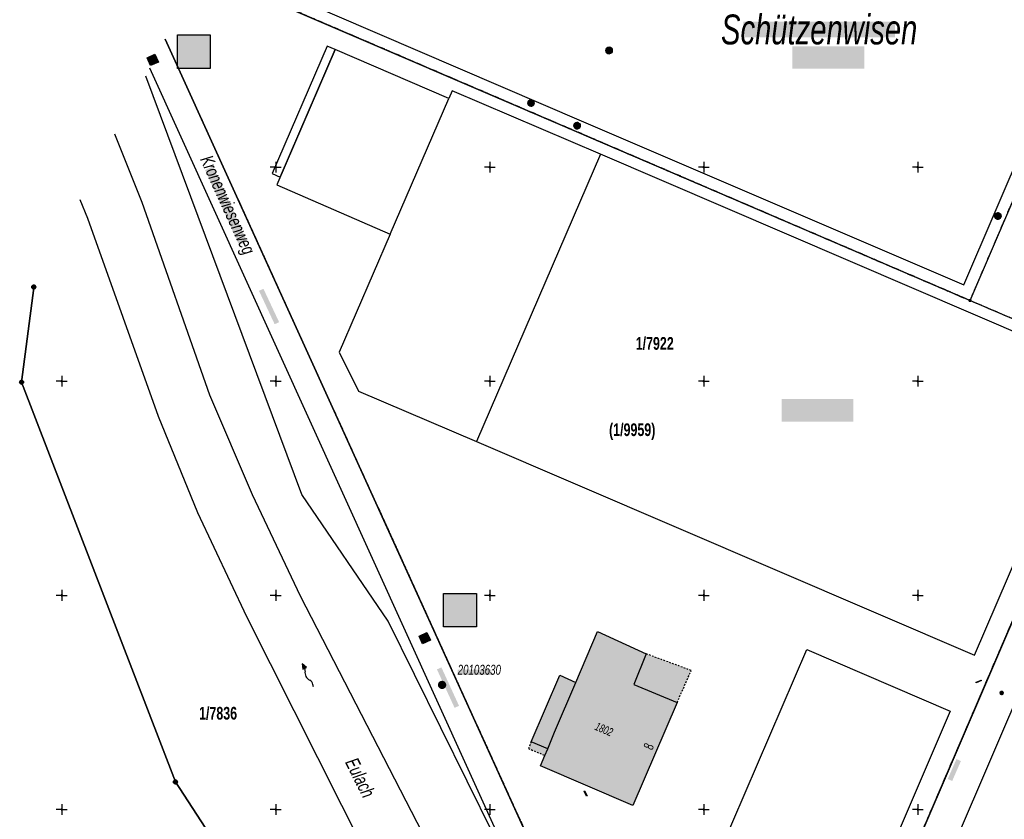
# Model space of a CAD drawing. Header units: metres. Extents: x 2695560 to 2696939, y 1260491 to 1262050.
# Tile 902 of 1005: x 2696071 to 2696186, y 1261874 to 1261967. Entities that reach past the tile are written whole.
import ezdxf

# ---------------------------------------------------------------- set-up
doc = ezdxf.new("R2010")
doc.units = ezdxf.units.M
for name, pattern in [('AUSGEZOGEN', [0]), ('STRICHLINIE_S4', [0.66, 0.5, -0.16]), ('VERDECKT2_S2', [0.36, 0.2, -0.16])]:
    doc.linetypes.add(name, pattern=pattern)
for name, color, linetype in [('XR$1$AV_Flurnamen', 7, 'AUSGEZOGEN'), ('XR$1$AV_Flächen (EO)', 7, 'AUSGEZOGEN'), ('XR$1$AV_Gebäudeflächen (BB)', 7, 'AUSGEZOGEN'), ('XR$1$AV_Gebäudeflächen (EO)', 7, 'AUSGEZOGEN'), ('XR$1$AV_Grenzpunkte', 7, 'AUSGEZOGEN'), ('XR$1$AV_Grundstück-Nr.', 7, 'AUSGEZOGEN'), ('XR$1$AV_Haus-Nr.', 7, 'AUSGEZOGEN'), ('XR$1$AV_Koordinatennetzpunkte', 7, 'AUSGEZOGEN'), ('XR$1$AV_Lagefixpunkt-Nr.', 7, 'AUSGEZOGEN'), ('XR$1$AV_Lagefixpunkte', 7, 'AUSGEZOGEN'), ('XR$1$AV_Linien (BB)', 7, 'AUSGEZOGEN'), ('XR$1$AV_Linien (EO)', 7, 'AUSGEZOGEN'), ('XR$1$AV_Objektnamen (BB)', 7, 'AUSGEZOGEN'), ('XR$1$AV_Selbst. und dauerne Rechte', 7, 'AUSGEZOGEN'), ('XR$1$AV_Strassennamen', 7, 'AUSGEZOGEN'), ('XR$1$AV_Symbole (BB)', 7, 'AUSGEZOGEN'), ('XR$1$AV_Versicherung-Nr.', 7, 'AUSGEZOGEN'), ('XR$1$AV_Waldflächen', 7, 'AUSGEZOGEN'), ('XR$1$AW_LK_Schachtdeckel', 24, 'AUSGEZOGEN'), ('XR$1$EW_LK_Knoten', 1, 'AUSGEZOGEN'), ('XR$1$GA_LK_Rohrleitungsteil', 32, 'AUSGEZOGEN'), ('XR$1$Liegenschaftsgrenzen', 7, 'AUSGEZOGEN'), ('XR$1$PFAV', 255, 'AUSGEZOGEN'), ('XR$1$PFAW', 255, 'AUSGEZOGEN'), ('XR$1$PFEW', 255, 'AUSGEZOGEN'), ('XR$1$PFWA', 255, 'AUSGEZOGEN'), ('XR$1$RP_Abstandslinie', 7, 'AUSGEZOGEN'), ('XR$1$WA_LK_Absperrarmatur', 171, 'AUSGEZOGEN'), ('XR$1$WA_LK_Rohrleitungsteil', 171, 'AUSGEZOGEN')]:
    doc.layers.add(name, color=color, linetype=linetype)
doc.styles.add('ARIAL', font='arial.ttf')

# ---------------------------------------------------------------- blocks, each defined once
blk = doc.blocks.new('COMPLEXOBJECT_1472')
at = {"layer": 'XR$1$AV_Waldflächen', "transparency": 33554687}
h = blk.add_hatch(dxfattribs=at)
h.set_pattern_fill('MUSTER', scale=15000, style=0, pattern_type=2)
h.set_pattern_definition([(0, (30000, 30000), (15000, 15000), [15000, -15000]), (90, (30000, 30000), (-15000, 15000), [15000, -15000])])
h.paths.add_polyline_path([(217.73, 935.79), (217.71, 935.82), (216.29, 924.7), (234.26, 878.02), (244.23, 862.69), (265.7, 832.61), (277.89, 817.86), (285.66, 813.67), (299.58, 806.15), (301.61, 816.2), (287.8, 822.24), (277.65, 833.34), (261.98, 858.8), (242.61, 897.3), (236.88, 909.46), (232.3, 920.7), (224.03, 943.8), (223.14, 946.01)], flags=0)
blk = doc.blocks.new('COMPLEXOBJECT_299')
at = {"layer": 'XR$1$AV_Linien (BB)', "color": 7, "linetype": 'AUSGEZOGEN', "transparency": 33554687}
blk.add_lwpolyline([(6161.1, 11838.84), (6214.52, 11963.27), (6234.06, 12008.8)], dxfattribs=at)
blk = doc.blocks.new('COMPLEXOBJECT_309')
at = {"layer": 'XR$1$AV_Linien (BB)', "color": 7, "linetype": 'AUSGEZOGEN', "transparency": 33554687}
blk.add_line((6134.44, 11860.82), (6087.09, 11964.94), dxfattribs=at)
for centre, radius, start, end in [((6179.05, 11881.11), 49.01, 204.4562, 230.0099), ((6179.06, 11881.12), 49.02, 230.0117, 243.2547)]:
    blk.add_arc(centre, radius, start, end, dxfattribs=at)
blk = doc.blocks.new('COMPLEXOBJECT_1152')
at = {"layer": 'XR$1$AV_Selbst. und dauerne Rechte', "color": 255, "linetype": 'AUSGEZOGEN', "transparency": 33554687}
blk.add_line((6087.09, 11964.94), (6134.44, 11860.82), dxfattribs=at)
blk.add_lwpolyline([(6161.1, 11838.84), (6198.87, 11926.81), (6091.34, 11972.95)], dxfattribs=at)
for centre, radius, start, end in [((6179.03, 11881.09), 48.98, 204.4479, 230.0182), ((6179.06, 11881.12), 49.02, 230.0117, 243.2547), ((6158.35, 11840.03), 3, 243.288, 336.7499)]:
    blk.add_arc(centre, radius, start, end, dxfattribs=at)
blk = doc.blocks.new('COMPLEXOBJECT_1153')
at = {"layer": 'XR$1$AV_Selbst. und dauerne Rechte', "color": 7, "linetype": 'STRICHLINIE_S4', "transparency": 33554687}
blk.add_line((6087.09, 11964.94), (6134.44, 11860.82), dxfattribs=at)
blk.add_lwpolyline([(6161.1, 11838.84), (6198.87, 11926.81), (6091.34, 11972.95)], dxfattribs=at)
for centre, radius, start, end in [((6179.03, 11881.09), 48.98, 204.4479, 230.0182), ((6179.06, 11881.12), 49.02, 230.0117, 243.2547), ((6158.35, 11840.03), 3, 243.288, 336.7499)]:
    blk.add_arc(centre, radius, start, end, dxfattribs=at)
blk = doc.blocks.new('COMPLEXOBJECT_1211')
at = {"layer": 'XR$1$Liegenschaftsgrenzen', "color": 7, "linetype": 'AUSGEZOGEN', "transparency": 33554687}
blk.add_line((6214.52, 11963.27), (6161.1, 11838.84), dxfattribs=at)
blk.add_arc((6158.35, 11840.03), 3, 243.288, 336.7499, dxfattribs=at)
blk = doc.blocks.new('COMPLEXOBJECT_1213')
at = {"layer": 'XR$1$Liegenschaftsgrenzen', "color": 7, "linetype": 'AUSGEZOGEN', "transparency": 33554687}
blk.add_line((6087.09, 11964.94), (6134.44, 11860.82), dxfattribs=at)
for centre, radius, start, end in [((6179.05, 11881.11), 49.01, 204.4562, 230.0099), ((6179.06, 11881.12), 49.02, 230.0117, 243.2547)]:
    blk.add_arc(centre, radius, start, end, dxfattribs=at)
blk = doc.blocks.new('BAV2037')
at = {"true_color": 0x000000, "transparency": 33554687}
blk.add_hatch(color=18, dxfattribs=at).paths.add_polyline_path([(0.5, -0.05), (0.3, 0.025), (0.3, -0.125)])
at = {"color": 7, "transparency": 33554687}
for p, q in [((0.5, -0.05), (0.3, 0.025)), ((0.3, 0.025), (0.3, -0.125)), ((-0.5, -0.025), (-0.4, -0.05)), ((0.3, -0.125), (0.5, -0.05))]:
    blk.add_line(p, q, dxfattribs=at)
for centre, radius, start, end in [((0, -0.295), 0.346, 54.7244, 125.2756), ((-0.341, 0.187), 0.244, 255.9638, 305.2756), ((0.321, 0.159), 0.21, 234.7244, 264.1635), ((0.34, 0.341), 0.393, 264.1635, 275.8365)]:
    blk.add_arc(centre, radius, start, end, dxfattribs=at)
blk = doc.blocks.new('BWAV1')
at = {"layer": 'XR$1$PFAV', "transparency": 33554687}
blk.add_hatch(color=7, dxfattribs=at).paths.add_polyline_path([(0.67, 0), (0.66, 0.13), (0.62, 0.26), (0.55, 0.38), (0.46, 0.49), (0.35, 0.57), (0.23, 0.63), (0.1, 0.66), (-0.03, 0.67), (-0.17, 0.65), (-0.3, 0.6), (-0.41, 0.53), (-0.51, 0.44), (-0.59, 0.33), (-0.64, 0.2), (-0.67, 0.07), (-0.67, -0.07), (-0.64, -0.2), (-0.59, -0.33), (-0.51, -0.44), (-0.41, -0.53), (-0.3, -0.6), (-0.17, -0.65), (-0.03, -0.67), (0.1, -0.66), (0.23, -0.63), (0.35, -0.57), (0.46, -0.49), (0.55, -0.38), (0.62, -0.26), (0.66, -0.13)])
at = {"color": 7, "transparency": 33554687}
for radius, start, end in [(0.5, 91.1948, 268.8052), (0.326, 91.1948, 268.8052), (0.5, 268.8052, 91.1948), (0.326, 268.8052, 91.1948)]:
    blk.add_arc((0, 0), radius, start, end, dxfattribs=at)
at = {"layer": 'XR$1$PFAV', "transparency": 33554687}
blk.add_circle((0, 0), 0.5, dxfattribs=at)
blk = doc.blocks.new('BAV15')
at = {"layer": 'XR$1$PFAV', "transparency": 33554687}
blk.add_hatch(color=7, dxfattribs=at).paths.add_polyline_path([(0.5, 0), (0.49, 0.1), (0.46, 0.2), (0.41, 0.29), (0.34, 0.36), (0.26, 0.42), (0.17, 0.47), (0.08, 0.49), (-0.03, 0.5), (-0.13, 0.48), (-0.22, 0.45), (-0.31, 0.4), (-0.38, 0.33), (-0.44, 0.24), (-0.48, 0.15), (-0.5, 0.05), (-0.5, -0.05), (-0.48, -0.15), (-0.44, -0.24), (-0.38, -0.33), (-0.31, -0.4), (-0.22, -0.45), (-0.13, -0.48), (-0.03, -0.5), (0.08, -0.49), (0.17, -0.47), (0.26, -0.42), (0.34, -0.36), (0.41, -0.29), (0.46, -0.2), (0.49, -0.1)])
at = {"color": 7, "transparency": 33554687}
for start, end in [(90, 270), (270, 90)]:
    blk.add_arc((0, 0), 0.5, start, end, dxfattribs=at)
at = {"layer": 'XR$1$PFAV', "transparency": 33554687}
blk.add_circle((0, 0), 0.5, dxfattribs=at)
blk = doc.blocks.new('BWAV20')
at = {"true_color": 0x000000, "transparency": 33554687}
blk.add_hatch(color=18, dxfattribs=at).paths.add_polyline_path([(0.17, 0), (0.16, 0.03), (0.15, 0.07), (0.14, 0.1), (0.11, 0.12), (0.09, 0.14), (0.06, 0.16), (0.03, 0.16), (-0.01, 0.17), (-0.04, 0.16), (-0.07, 0.15), (-0.1, 0.13), (-0.13, 0.11), (-0.15, 0.08), (-0.16, 0.05), (-0.17, 0.02), (-0.17, -0.02), (-0.16, -0.05), (-0.15, -0.08), (-0.13, -0.11), (-0.1, -0.13), (-0.07, -0.15), (-0.04, -0.16), (-0.01, -0.17), (0.03, -0.16), (0.06, -0.16), (0.09, -0.14), (0.11, -0.12), (0.14, -0.1), (0.15, -0.07), (0.16, -0.03)])
at = {"layer": 'XR$1$PFAV', "transparency": 33554687}
blk.add_hatch(color=7, dxfattribs=at).paths.add_polyline_path([(0.5, 0), (0.49, 0.1), (0.46, 0.2), (0.41, 0.29), (0.34, 0.36), (0.26, 0.42), (0.17, 0.47), (0.08, 0.49), (-0.03, 0.5), (-0.13, 0.48), (-0.22, 0.45), (-0.31, 0.4), (-0.38, 0.33), (-0.44, 0.24), (-0.48, 0.15), (-0.5, 0.05), (-0.5, -0.05), (-0.48, -0.15), (-0.44, -0.24), (-0.38, -0.33), (-0.31, -0.4), (-0.22, -0.45), (-0.13, -0.48), (-0.03, -0.5), (0.08, -0.49), (0.17, -0.47), (0.26, -0.42), (0.34, -0.36), (0.41, -0.29), (0.46, -0.2), (0.49, -0.1)])
blk = doc.blocks.new('BAV2041')
at = {"color": 7, "transparency": 33554687}
for p, q in [((-0.05, 0), (-0.5, 0)), ((0, 0.5), (0, 0.05)), ((0.05, 0), (0.5, 0)), ((0, -0.05), (0, -0.5))]:
    blk.add_line(p, q, dxfattribs=at)
blk.add_circle((0, 0), 0.05, dxfattribs=at)
for start, end in [(90, 270), (270, 90)]:
    blk.add_arc((0, 0), 0.05, start, end, dxfattribs=at)
blk = doc.blocks.new('BAW2087')
at = {"lineweight": 25, "true_color": 0x000000, "transparency": 33554687}
h = blk.add_hatch(color=18, dxfattribs=at)
h.paths.add_polyline_path([(-0.5, 0.5), (-0.5, -0.5), (0.5, -0.5), (0.5, 0.5)])
h.paths.add_polyline_path([(0.34, -0.07), (0.32, -0.14), (0.28, -0.2), (0.24, -0.25), (0.18, -0.29), (0.12, -0.32), (0.05, -0.34), (-0.02, -0.34), (-0.09, -0.33), (-0.15, -0.31), (-0.21, -0.27), (-0.26, -0.22), (-0.3, -0.17), (-0.33, -0.1), (-0.34, -0.03), (-0.34, 0.03), (-0.33, 0.1), (-0.3, 0.17), (-0.26, 0.22), (-0.21, 0.27), (-0.15, 0.31), (-0.09, 0.33), (-0.02, 0.34), (0.05, 0.34), (0.12, 0.32), (0.18, 0.29), (0.24, 0.25), (0.28, 0.2), (0.32, 0.14), (0.34, 0.07), (0.34, 0)], flags=16)
at = {"layer": 'XR$1$PFAW', "lineweight": 25, "transparency": 33554687}
blk.add_hatch(color=7, dxfattribs=at).paths.add_polyline_path([(0.34, 0), (0.34, 0.07), (0.32, 0.14), (0.28, 0.2), (0.24, 0.25), (0.18, 0.29), (0.12, 0.32), (0.05, 0.34), (-0.02, 0.34), (-0.09, 0.33), (-0.15, 0.31), (-0.21, 0.27), (-0.26, 0.22), (-0.3, 0.17), (-0.33, 0.1), (-0.34, 0.03), (-0.34, -0.03), (-0.33, -0.1), (-0.3, -0.17), (-0.26, -0.22), (-0.21, -0.27), (-0.15, -0.31), (-0.09, -0.33), (-0.02, -0.34), (0.05, -0.34), (0.12, -0.32), (0.18, -0.29), (0.24, -0.25), (0.28, -0.2), (0.32, -0.14), (0.34, -0.07)])
at = {"lineweight": 25, "transparency": 33554687}
for p, q in [((-0.5, 0.5, 0.99), (0.5, 0.5, 0.99)), ((-0.5, -0.5, 0.99), (-0.5, 0.5, 0.99)), ((0.5, 0.5, 0.99), (0.5, -0.5, 0.99)), ((0.5, -0.5, 0.99), (-0.5, -0.5, 0.99))]:
    blk.add_line(p, q, dxfattribs=at)
blk.add_circle((0, 0), 0.344, dxfattribs=at)
at = {"layer": 'XR$1$PFAW', "lineweight": 25, "transparency": 33554687}
blk.add_line((-0.5, 0.5), (0.5, 0.5), dxfattribs=at)
at = {"layer": 'XR$1$PFAW', "color": 31, "lineweight": 25, "transparency": 33554687}
for p, q in [((-0.5, -0.5), (-0.5, 0.5)), ((0.5, 0.5), (0.5, -0.5)), ((0.5, -0.5), (-0.5, -0.5))]:
    blk.add_line(p, q, dxfattribs=at)
at = {"layer": 'XR$1$PFAW', "lineweight": 25, "transparency": 33554687}
blk.add_circle((0, 0), 0.344, dxfattribs=at)
blk = doc.blocks.new('BAW2082')
at = {"layer": 'XR$1$PFAW', "transparency": 33554687}
blk.add_hatch(color=7, dxfattribs=at).paths.add_polyline_path([(0.51, 0), (0.5, 0.1), (0.47, 0.19), (0.42, 0.28), (0.35, 0.36), (0.27, 0.42), (0.18, 0.47), (0.08, 0.49), (-0.02, 0.5), (-0.12, 0.48), (-0.21, 0.45), (-0.3, 0.39), (-0.37, 0.32), (-0.43, 0.24), (-0.47, 0.15), (-0.49, 0.05), (-0.49, -0.05), (-0.47, -0.15), (-0.43, -0.25), (-0.37, -0.33), (-0.3, -0.4), (-0.21, -0.45), (-0.12, -0.49), (-0.02, -0.5), (0.08, -0.5), (0.18, -0.47), (0.27, -0.43), (0.35, -0.37), (0.42, -0.29), (0.47, -0.2), (0.5, -0.1)])
at = {"transparency": 33554687}
for start, end in [(91.1948, 268.8052), (268.8052, 91.1948)]:
    blk.add_arc((0.01, 0), 0.5, start, end, dxfattribs=at)
at = {"layer": 'XR$1$PFAW', "transparency": 33554687}
blk.add_circle((0.01, 0), 0.5, dxfattribs=at)
blk = doc.blocks.new('BWA2013')
at = {"true_color": 0x000000, "transparency": 33554687}
blk.add_hatch(color=18, dxfattribs=at).paths.add_polyline_path([(-0.29, -0.41), (0.35, 0.36), (0.29, 0.41), (-0.35, -0.36)])
at = {"transparency": 33554687}
blk.add_lwpolyline([(-0.29, -0.41), (-0.35, -0.36), (0.29, 0.41), (0.35, 0.36), (-0.29, -0.41)], close=True, dxfattribs=at)
blk = doc.blocks.new('BWA2012')
at = {"layer": 'XR$1$PFWA', "transparency": 33554687}
blk.add_hatch(color=7, dxfattribs=at).paths.add_polyline_path([(0.5, 0), (0.49, 0.1), (0.46, 0.2), (0.41, 0.29), (0.34, 0.36), (0.26, 0.42), (0.17, 0.47), (0.08, 0.49), (-0.03, 0.5), (-0.13, 0.48), (-0.22, 0.45), (-0.31, 0.4), (-0.38, 0.33), (-0.44, 0.24), (-0.48, 0.15), (-0.5, 0.05), (-0.5, -0.05), (-0.48, -0.15), (-0.44, -0.24), (-0.38, -0.33), (-0.31, -0.4), (-0.22, -0.45), (-0.13, -0.48), (-0.03, -0.5), (0.08, -0.49), (0.17, -0.47), (0.26, -0.42), (0.34, -0.36), (0.41, -0.29), (0.46, -0.2), (0.49, -0.1)])
at = {"transparency": 33554687}
blk.add_line((0.35, 0.35), (-0.35, -0.35), dxfattribs=at)
for start, end in [(45, 225), (225, 45)]:
    blk.add_arc((0, 0), 0.5, start, end, dxfattribs=at)
at = {"layer": 'XR$1$PFWA', "transparency": 33554687}
blk.add_circle((0, 0), 0.5, dxfattribs=at)
blk = doc.blocks.new('BGA2013')
at = {"transparency": 33554687}
blk.add_hatch(color=36, dxfattribs=at).paths.add_polyline_path([(-0.29, -0.41), (0.35, 0.36), (0.29, 0.41), (-0.35, -0.36)])
at = {"color": 32, "transparency": 33554687}
blk.add_lwpolyline([(-0.29, -0.41), (-0.35, -0.36), (0.29, 0.41), (0.35, 0.36), (-0.29, -0.41)], close=True, dxfattribs=at)
blk = doc.blocks.new('BEWLP2549_S')
at = {"layer": 'XR$1$PFEW', "transparency": 33554687}
blk.add_hatch(color=7, dxfattribs=at).paths.add_polyline_path([(0.5, 0), (0.49, 0.1), (0.46, 0.2), (0.41, 0.29), (0.34, 0.36), (0.26, 0.42), (0.17, 0.47), (0.08, 0.49), (-0.03, 0.5), (-0.13, 0.48), (-0.22, 0.45), (-0.31, 0.4), (-0.38, 0.33), (-0.44, 0.24), (-0.48, 0.15), (-0.5, 0.05), (-0.5, -0.05), (-0.48, -0.15), (-0.44, -0.24), (-0.38, -0.33), (-0.31, -0.4), (-0.22, -0.45), (-0.13, -0.48), (-0.03, -0.5), (0.08, -0.49), (0.17, -0.47), (0.26, -0.42), (0.34, -0.36), (0.41, -0.29), (0.46, -0.2), (0.49, -0.1)])
at = {"color": 1, "transparency": 33554687}
for p, q in [((0.35, -0.35), (-0.35, 0.35)), ((-0.35, -0.35), (0.35, 0.35))]:
    blk.add_line(p, q, dxfattribs=at)
for start, end in [(91.3809, 268.6191), (268.6191, 91.3809)]:
    blk.add_arc((0, 0), 0.5, start, end, dxfattribs=at)
at = {"layer": 'XR$1$PFEW', "transparency": 33554687}
blk.add_circle((0, 0), 0.5, dxfattribs=at)
blk = doc.blocks.new('COMPLEXOBJECT_2824')
at = {"layer": 'XR$1$RP_Abstandslinie', "color": 7, "linetype": 'AUSGEZOGEN', "transparency": 33554687}
blk.add_lwpolyline([(6131.61, 11859.61), (6113.13, 11896.97), (6103.07, 11911.78), (6084.82, 11960.64)], dxfattribs=at)

msp = doc.modelspace()

# ---------------------------------------------------------------- hatches: boundary and pattern name
at = {"transparency": 33554687}
for points in [[(2696155.6, 1261966.81), (2696155.6, 1261964.96), (2696173.32, 1261964.96), (2696173.32, 1261966.81)], [(2696089.49, 1261965.25), (2696089.49, 1261961.35), (2696093.32, 1261961.35), (2696093.32, 1261965.25)], [(2696161.34, 1261963.94), (2696161.34, 1261961.31), (2696169.72, 1261961.31), (2696169.72, 1261963.94)], [(2696093.65, 1261949.9), (2696092.72, 1261949.47), (2696096.69, 1261940.72), (2696097.63, 1261941.15)], [(2696099.54, 1261935.61), (2696099.02, 1261935.37), (2696100.85, 1261931.47), (2696101.37, 1261931.72)], [(2696160.08, 1261922.73), (2696160.08, 1261920.1), (2696168.46, 1261920.1), (2696168.46, 1261922.73)], [(2696120.57, 1261900.04), (2696120.57, 1261896.14), (2696124.44, 1261896.14), (2696124.44, 1261900.04)], [(2696120.33, 1261891.4), (2696119.81, 1261891.16), (2696121.87, 1261886.67), (2696122.39, 1261886.91)], [(2696122.23, 1261891.12), (2696122.23, 1261890.52), (2696126.15, 1261890.52), (2696126.15, 1261891.12)], [(2696179.48, 1261878.36), (2696180, 1261878.13), (2696181.02, 1261880.46), (2696180.5, 1261880.69)]]:
    msp.add_hatch(color=7, dxfattribs=at).paths.add_polyline_path(points)
at = {"layer": 'XR$1$AV_Gebäudeflächen (BB)', "true_color": 0xd2d2d2, "transparency": 33554687}
msp.add_hatch(color=254, dxfattribs=at).paths.add_polyline_path([(2696131.9, 1261879.89), (2696142.71, 1261875.26), (2696147.87, 1261887.3), (2696142.82, 1261889.39), (2696144.24, 1261892.98), (2696138.58, 1261895.59), (2696136.04, 1261889.65), (2696134.15, 1261890.47), (2696130.82, 1261882.71), (2696132.75, 1261881.89), (2696132.42, 1261881.1)])
at = {"layer": 'XR$1$AV_Gebäudeflächen (EO)', "true_color": 0xebebeb, "transparency": 33554687}
for points in [[(2696142.82, 1261889.39), (2696147.87, 1261887.3), (2696149.51, 1261891.03), (2696144.24, 1261892.98)], [(2696130.49, 1261881.93), (2696132.42, 1261881.1), (2696132.75, 1261881.89), (2696130.82, 1261882.71)]]:
    msp.add_hatch(color=7, dxfattribs=at).paths.add_polyline_path(points)
at = {"layer": 'XR$1$AV_Waldflächen', "transparency": 33554687}
h = msp.add_hatch(dxfattribs=at)
h.set_pattern_fill('MUSTER', scale=15000, style=0, pattern_type=2)
h.set_pattern_definition([(0, (2725855, 1291000), (15000, 15000), [15000, -15000]), (90, (2725855, 1291000), (-15000, 15000), [15000, -15000])])
h.paths.add_polyline_path([(2696085.79, 1261960.45), (2696082.19, 1261953.65), (2696085.39, 1261945.7), (2696093.26, 1261923.18), (2696098.28, 1261911.53), (2696103.85, 1261899.71), (2696123.34, 1261861.96), (2696137.82, 1261837.63), (2696146.73, 1261827.8), (2696157.88, 1261822.47), (2696159.7, 1261831.44), (2696159.71, 1261831.52), (2696159.71, 1261831.61), (2696159.71, 1261831.7), (2696159.7, 1261831.78), (2696159.69, 1261831.87), (2696159.68, 1261831.96), (2696159.66, 1261832.04), (2696159.64, 1261832.13), (2696159.62, 1261832.21), (2696159.59, 1261832.29), (2696159.56, 1261832.38), (2696159.53, 1261832.46), (2696159.49, 1261832.54), (2696159.45, 1261832.61), (2696159.41, 1261832.69), (2696159.37, 1261832.76), (2696159.32, 1261832.84), (2696159.27, 1261832.91), (2696159.21, 1261832.97), (2696159.15, 1261833.04), (2696159.09, 1261833.1), (2696159.03, 1261833.16), (2696158.97, 1261833.22), (2696158.9, 1261833.28), (2696158.83, 1261833.33), (2696158.76, 1261833.38), (2696158.69, 1261833.43), (2696158.61, 1261833.47), (2696158.53, 1261833.51), (2696158.45, 1261833.55), (2696158.38, 1261833.59), (2696157.28, 1261834.1), (2696156.21, 1261834.63), (2696155.14, 1261835.19), (2696154.09, 1261835.78), (2696153.05, 1261836.38), (2696152.03, 1261837.02), (2696151.02, 1261837.67), (2696150.02, 1261838.35), (2696149.05, 1261839.06), (2696148.09, 1261839.78), (2696147.14, 1261840.53), (2696146.22, 1261841.3), (2696145.31, 1261842.09), (2696144.42, 1261842.9), (2696143.55, 1261843.73), (2696142.7, 1261844.58), (2696141.87, 1261845.45), (2696141.06, 1261846.34), (2696140.27, 1261847.25), (2696139.5, 1261848.18), (2696138.76, 1261849.13), (2696138.03, 1261850.09), (2696137.33, 1261851.07), (2696136.65, 1261852.06), (2696136, 1261853.07), (2696135.37, 1261854.09), (2696134.76, 1261855.13), (2696134.18, 1261856.19), (2696133.62, 1261857.25), (2696133.09, 1261858.33), (2696132.58, 1261859.42), (2696114.1, 1261896.78), (2696104.04, 1261911.59)], flags=0)

# ---------------------------------------------------------------- linework, layer by layer
at = {"color": 24, "lineweight": -3, "transparency": 33554687}
for points in [[(2696089.49, 1261965.25), (2696093.32, 1261965.25), (2696093.32, 1261961.35), (2696089.49, 1261961.35), (2696089.49, 1261965.25)], [(2696120.57, 1261900.04), (2696124.44, 1261900.04), (2696124.44, 1261896.14), (2696120.57, 1261896.14), (2696120.57, 1261900.04)]]:
    msp.add_lwpolyline(points, close=True, dxfattribs=at)
at = {"layer": 'XR$1$AV_Flächen (EO)', "color": 7, "linetype": 'AUSGEZOGEN', "transparency": 33554687}
for p, q in [((2696144.24, 1261892.98), (2696142.82, 1261889.39)), ((2696142.82, 1261889.39), (2696147.87, 1261887.3))]:
    msp.add_line(p, q, dxfattribs=at)
at = {"layer": 'XR$1$AV_Flächen (EO)', "color": 7, "linetype": 'VERDECKT2_S2', "transparency": 33554687}
for p, q in [((2696130.82, 1261882.71), (2696130.49, 1261881.93)), ((2696130.49, 1261881.93), (2696132.42, 1261881.1))]:
    msp.add_line(p, q, dxfattribs=at)
at = {"layer": 'XR$1$AV_Flächen (EO)', "color": 7, "linetype": 'AUSGEZOGEN', "transparency": 33554687}
msp.add_lwpolyline([(2696107, 1261963.96), (2696100.56, 1261949.06), (2696101.5, 1261948.66), (2696107.93, 1261963.55), (2696107, 1261963.96)], close=True, dxfattribs=at)
at = {"layer": 'XR$1$AV_Flächen (EO)', "color": 7, "linetype": 'VERDECKT2_S2', "transparency": 33554687}
msp.add_lwpolyline([(2696147.87, 1261887.3), (2696149.51, 1261891.03), (2696144.24, 1261892.98)], dxfattribs=at)
at = {"layer": 'XR$1$AV_Flächen (EO)', "color": 7, "linetype": 'AUSGEZOGEN', "transparency": 33554687}
msp.add_lwpolyline([(2696132.42, 1261881.1), (2696132.75, 1261881.89), (2696130.82, 1261882.71)], dxfattribs=at)
at = {"layer": 'XR$1$AV_Linien (BB)', "color": 7, "linetype": 'AUSGEZOGEN', "transparency": 33554687}
for p, q in [((2696092.97, 1261974.01), (2696136.94, 1261955.11)), ((2696132.58, 1261859.42), (2696086.27, 1261961.36)), ((2696114.36, 1261942), (2696121.2, 1261957.82)), ((2696138.9, 1261951.32), (2696124.42, 1261917.76)), ((2696210.38, 1261941.03), (2696167.79, 1261841.84))]:
    msp.add_line(p, q, dxfattribs=at)
for points in [[(2696136.94, 1261955.11), (2696181.36, 1261936.08), (2696195.88, 1261969.94), (2696151.45, 1261988.92), (2696110.26, 1262006.67)], [(2696121.2, 1261957.82), (2696107.93, 1261963.55), (2696101.1, 1261947.74), (2696114.36, 1261942)], [(2696132.58, 1261859.42), (2696114.1, 1261896.78), (2696104.04, 1261911.59), (2696085.79, 1261960.45)], [(2696138.9, 1261951.32), (2696121.6, 1261958.74), (2696121.2, 1261957.82)], [(2696157.88, 1261822.47), (2696146.73, 1261827.8), (2696137.82, 1261837.63), (2696123.34, 1261861.96), (2696103.85, 1261899.71), (2696098.28, 1261911.53), (2696093.26, 1261923.18), (2696085.39, 1261945.7), (2696082.19, 1261953.65)], [(2696124.42, 1261917.76), (2696182.59, 1261892.81), (2696197.06, 1261926.38), (2696138.9, 1261951.32)], [(2696156.61, 1261816.2), (2696142.8, 1261822.24), (2696132.65, 1261833.34), (2696116.98, 1261858.8), (2696097.61, 1261897.3), (2696091.88, 1261909.46), (2696087.3, 1261920.7), (2696079.03, 1261943.8), (2696078.14, 1261946.01)], [(2696114.36, 1261942), (2696108.39, 1261928.19), (2696110.63, 1261923.67), (2696124.42, 1261917.76)], [(2696072.7, 1261935.73), (2696071.29, 1261924.7), (2696089.26, 1261878.02), (2696099.23, 1261862.69), (2696120.7, 1261832.61), (2696132.89, 1261817.86)]]:
    msp.add_lwpolyline(points, dxfattribs=at)
for points in [[(2696131.9, 1261879.89), (2696132.42, 1261881.1), (2696132.75, 1261881.89), (2696130.82, 1261882.71), (2696134.15, 1261890.47), (2696136.04, 1261889.65), (2696138.58, 1261895.59), (2696144.24, 1261892.98), (2696142.82, 1261889.39), (2696147.87, 1261887.3), (2696142.71, 1261875.26), (2696131.9, 1261879.89)], [(2696165.38, 1261852.78), (2696148.61, 1261860), (2696163.02, 1261893.49), (2696179.78, 1261886.28), (2696165.38, 1261852.78)]]:
    msp.add_lwpolyline(points, close=True, dxfattribs=at)
at = {"layer": 'XR$1$AV_Linien (EO)', "color": 7, "linetype": 'AUSGEZOGEN', "transparency": 33554687}
msp.add_lwpolyline([(2696107, 1261963.96), (2696100.56, 1261949.06), (2696101.5, 1261948.66), (2696107.93, 1261963.55), (2696107, 1261963.96)], close=True, dxfattribs=at)
msp.add_lwpolyline([(2696132.75, 1261881.89), (2696133.55, 1261883.84), (2696136.04, 1261889.65)], dxfattribs=at)
at = {"layer": 'XR$1$AV_Selbst. und dauerne Rechte', "color": 255, "linetype": 'AUSGEZOGEN', "transparency": 33554687}
msp.add_lwpolyline([(2696092.31, 1261972.76), (2696182.09, 1261934.24), (2696197.74, 1261970.71), (2696110.97, 1262008.01)], dxfattribs=at)
at = {"layer": 'XR$1$AV_Selbst. und dauerne Rechte', "color": 7, "linetype": 'STRICHLINIE_S4', "transparency": 33554687}
msp.add_lwpolyline([(2696092.31, 1261972.76), (2696182.09, 1261934.24), (2696197.74, 1261970.71), (2696110.97, 1262008.01)], dxfattribs=at)
at = {"layer": 'XR$1$Liegenschaftsgrenzen', "color": 7, "linetype": 'AUSGEZOGEN', "transparency": 33554687}
msp.add_line((2696238.62, 1262006.82), (2696164.6, 1261834.4), dxfattribs=at)
msp.add_lwpolyline([(2696154.58, 1261806.15), (2696132.89, 1261817.86), (2696120.7, 1261832.61), (2696099.23, 1261862.69), (2696089.26, 1261878.02), (2696071.29, 1261924.7), (2696072.7, 1261935.73)], dxfattribs=at)
at = {"layer": 'XR$1$RP_Abstandslinie', "color": 7, "linetype": 'AUSGEZOGEN', "transparency": 33554687}
msp.add_lwpolyline([(2696072.7, 1261935.73), (2696071.29, 1261924.7), (2696089.26, 1261878.02), (2696099.23, 1261862.69), (2696120.7, 1261832.61), (2696132.89, 1261817.86), (2696154.58, 1261806.15), (2696159.76, 1261805.11), (2696160.28, 1261807.24), (2696165.79, 1261795.28), (2696166.98, 1261791.56), (2696170.78, 1261789.21), (2696175.72, 1261800.24), (2696237.56, 1261777.96)], dxfattribs=at)

# ---------------------------------------------------------------- block references
at = {"layer": 'XR$1$AV_Grenzpunkte', "color": 7, "linetype": 'AUSGEZOGEN', "lineweight": -3, "transparency": 33554687}
for name, p, xscale, yscale in [('BAV15', (2696072.71, 1261935.82), 0.4549999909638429, 0.4549999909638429), ('BWAV20', (2696182.09, 1261934.24), 0.3899999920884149, 0.3899999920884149), ('BAV15', (2696071.29, 1261924.7), 0.4549999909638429, 0.4549999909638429), ('BAV15', (2696089.26, 1261878.02), 0.4549999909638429, 0.4549999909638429)]:
    msp.add_blockref(name, p, dxfattribs=dict(at, xscale=xscale, yscale=yscale))
at = {"layer": 'XR$1$AV_Koordinatennetzpunkte', "color": 7, "linetype": 'AUSGEZOGEN', "lineweight": -3, "transparency": 33554687, "xscale": 1.25, "yscale": 1.25}
for p in [(2696100.97, 1261949.81), (2696125.97, 1261949.81), (2696150.97, 1261949.81), (2696175.97, 1261949.81), (2696075.97, 1261924.81), (2696100.97, 1261924.81), (2696125.97, 1261924.81), (2696150.97, 1261924.81), (2696175.97, 1261924.81), (2696075.97, 1261899.81), (2696100.97, 1261899.81), (2696125.97, 1261899.81), (2696150.97, 1261899.81), (2696175.97, 1261899.81), (2696075.97, 1261874.81), (2696100.97, 1261874.81), (2696125.97, 1261874.81), (2696150.97, 1261874.81), (2696175.97, 1261874.81)]:
    msp.add_blockref('BAV2041', p, dxfattribs=at)
at = {"layer": 'XR$1$AV_Lagefixpunkte', "color": 7, "linetype": 'AUSGEZOGEN', "lineweight": -3, "transparency": 33554687, "xscale": 0.7199999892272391, "yscale": 0.7199999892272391}
msp.add_blockref('BWAV1', (2696120.41, 1261889.35, 432.88), dxfattribs=at)
at = {"layer": 'XR$1$AV_Linien (BB)', "color": 7, "linetype": 'AUSGEZOGEN', "lineweight": -3, "transparency": 33554687}
for name in ['COMPLEXOBJECT_299', 'COMPLEXOBJECT_309']:
    msp.add_blockref(name, (2690000.97, 1249999.81), dxfattribs=at)
at = {"layer": 'XR$1$AV_Selbst. und dauerne Rechte', "color": 255, "linetype": 'AUSGEZOGEN', "lineweight": -3, "transparency": 33554687}
msp.add_blockref('COMPLEXOBJECT_1152', (2690000.97, 1249999.81), dxfattribs=at)
at = {"layer": 'XR$1$AV_Selbst. und dauerne Rechte', "color": 7, "linetype": 'STRICHLINIE_S4', "lineweight": -3, "transparency": 33554687}
msp.add_blockref('COMPLEXOBJECT_1153', (2690000.97, 1249999.81), dxfattribs=at)
at = {"layer": 'XR$1$AV_Symbole (BB)', "color": 7, "linetype": 'AUSGEZOGEN', "lineweight": -3, "transparency": 33554687, "xscale": 3, "yscale": 3, "rotation": 117.4761}
msp.add_blockref('BAV2037', (2696104.64, 1261890.41), dxfattribs=at)
at = {"layer": 'XR$1$AV_Waldflächen', "color": 7, "transparency": 33554687}
msp.add_blockref('COMPLEXOBJECT_1472', (2695855, 1261000), dxfattribs=at)
at = {"layer": 'XR$1$AW_LK_Schachtdeckel', "color": 24, "linetype": 'AUSGEZOGEN', "lineweight": -3, "transparency": 33554687, "rotation": 114.452575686}
for p in [(2696086.61, 1261962.33), (2696118.38, 1261894.81)]:
    msp.add_blockref('BAW2087', p, dxfattribs=at)
at = {"layer": 'XR$1$AW_LK_Schachtdeckel', "color": 24, "linetype": 'AUSGEZOGEN', "lineweight": -3, "transparency": 33554687, "xscale": 0.7499999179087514, "yscale": 0.7499999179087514}
for p in [(2696130.79, 1261957.3), (2696136.17, 1261954.65)]:
    msp.add_blockref('BAW2082', p, dxfattribs=at)
at = {"layer": 'XR$1$EW_LK_Knoten', "color": 1, "linetype": 'AUSGEZOGEN', "lineweight": -3, "transparency": 33554687, "xscale": 0.749999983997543, "yscale": 0.749999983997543}
msp.add_blockref('BEWLP2549_S', (2696139.92, 1261963.44), dxfattribs=at)
at = {"layer": 'XR$1$EW_LK_Knoten', "color": 1, "linetype": 'AUSGEZOGEN', "lineweight": -3, "transparency": 33554687, "xscale": 0.749999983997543, "yscale": 0.749999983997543, "rotation": 34.73009999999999}
msp.add_blockref('BEWLP2549_S', (2696185.33, 1261944.1), dxfattribs=at)
at = {"layer": 'XR$1$GA_LK_Rohrleitungsteil', "color": 32, "linetype": 'AUSGEZOGEN', "lineweight": -3, "transparency": 33554687, "xscale": 0.6499999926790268, "yscale": 0.649999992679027, "rotation": 67.35329999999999}
msp.add_blockref('BGA2013', (2696137.17, 1261876.67), dxfattribs=at)
at = {"layer": 'XR$1$Liegenschaftsgrenzen', "color": 7, "linetype": 'AUSGEZOGEN', "lineweight": -3, "transparency": 33554687}
for name in ['COMPLEXOBJECT_1213', 'COMPLEXOBJECT_1211']:
    msp.add_blockref(name, (2690000.97, 1249999.81), dxfattribs=at)
at = {"layer": 'XR$1$RP_Abstandslinie', "color": 7, "linetype": 'AUSGEZOGEN', "lineweight": -3, "transparency": 33554687}
msp.add_blockref('COMPLEXOBJECT_2824', (2690000.97, 1249999.81), dxfattribs=at)
at = {"layer": 'XR$1$WA_LK_Absperrarmatur', "color": 171, "linetype": 'AUSGEZOGEN', "lineweight": -3, "transparency": 33554687, "xscale": 0.3749999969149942, "yscale": 0.3749999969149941, "rotation": 153.307323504}
msp.add_blockref('BWA2012', (2696185.78, 1261888.41), dxfattribs=at)
at = {"layer": 'XR$1$WA_LK_Rohrleitungsteil', "color": 171, "linetype": 'AUSGEZOGEN', "lineweight": -3, "transparency": 33554687, "xscale": 0.6499999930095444, "yscale": 0.6499999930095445, "rotation": 153.307323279}
msp.add_blockref('BWA2013', (2696183.1, 1261889.76), dxfattribs=at)

# ---------------------------------------------------------------- texts
at = {"layer": 'XR$1$AV_Flurnamen', "color": 7, "transparency": 33554687, "insert": (2696164.46, 1261965.87), "char_height": 3.4863, "width": 24.2884, "attachment_point": 5, "style": 'ARIAL'}
msp.add_mtext('\\A1;{\\fArial|i1|b0;\\H3.486308;\\W0.700000;\\C7;Schützenwisen}\\P', dxfattribs=at)
at = {"layer": 'XR$1$AV_Grundstück-Nr.', "color": 7, "transparency": 33554687, "char_height": 1.4849, "attachment_point": 5, "style": 'ARIAL'}
for s, insert, width in [('\\A1;{\\fArial|i0|b1;\\H1.484908;\\W0.700000;\\C7;1/7922}\\P', (2696145.25, 1261929.21), 4.9821), ('\\A1;{\\fArial|i0|b1;\\H1.484908;\\W0.700000;\\C7;(1/9959)}\\P', (2696142.62, 1261918.93), 5.9539), ('\\A1;{\\fArial|i0|b1;\\H1.484908;\\W0.700000;\\C7;1/7836}\\P', (2696094.24, 1261886.02), 4.9821)]:
    msp.add_mtext(s, dxfattribs=dict(at, insert=insert, width=width))
at = {"layer": 'XR$1$AV_Haus-Nr.', "color": 7, "transparency": 33554687, "insert": (2696145.09, 1261881.93), "char_height": 1.162, "width": 1.0252, "attachment_point": 8, "rotation": 66.8052, "style": 'ARIAL'}
msp.add_mtext('\\W0.68;8', dxfattribs=at)
at = {"layer": 'XR$1$AV_Lagefixpunkt-Nr.', "color": 7, "transparency": 33554687, "insert": (2696122.23, 1261890.52), "char_height": 1.1621, "width": 5.5023, "attachment_point": 7, "style": 'ARIAL'}
msp.add_mtext('\\A1;{\\fArial|i1|b0;\\H1.162102;\\W0.700000;\\C7;20103630}\\P', dxfattribs=at)
at = {"layer": 'XR$1$AV_Objektnamen (BB)', "color": 7, "transparency": 33554687, "insert": (2696110.84, 1261878.51), "char_height": 1.614, "width": 5.4255, "attachment_point": 5, "rotation": 296.7057, "style": 'ARIAL'}
msp.add_mtext('\\A1;{\\fArial|i1|b0;\\H1.614032;\\W0.700000;\\C7;Eulach}\\P', dxfattribs=at)
at = {"layer": 'XR$1$AV_Strassennamen', "color": 7, "transparency": 33554687, "insert": (2696095.17, 1261945.31), "char_height": 1.5495, "width": 13.0194, "attachment_point": 5, "rotation": 294.4305, "style": 'ARIAL'}
msp.add_mtext('\\A1;{\\fArial|i1|b0;\\H1.549470;\\W0.700000;\\C7;Kronenwiesenweg}\\P', dxfattribs=at)
at = {"layer": 'XR$1$AV_Versicherung-Nr.', "color": 7, "transparency": 33554687, "insert": (2696139.32, 1261884.17), "char_height": 0.9684, "width": 2.4564, "attachment_point": 5, "rotation": 336.8043, "style": 'ARIAL'}
msp.add_mtext('\\A1;{\\fArial|i1|b0;\\H0.968418;\\W0.700000;\\C7;1802}\\P', dxfattribs=at)

doc.saveas('drawing.dxf')
